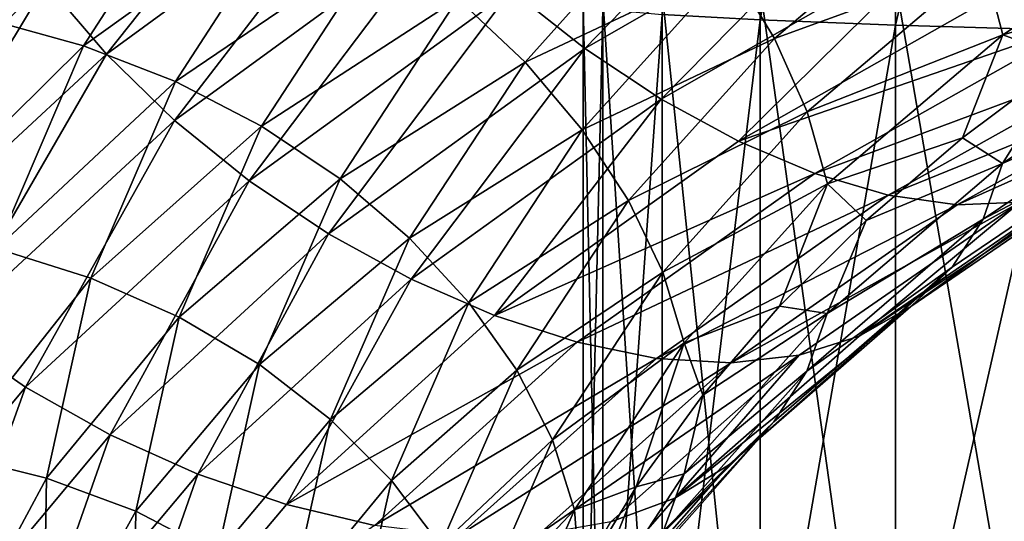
# Model space of a CAD drawing. Header units: metres. Extents: x -44 to 117, y -432 to 89.
# Tile 437 of 656: x -15.32 to -11.26, y -323.85 to -321.78. Entities that reach past the tile are written whole.
import ezdxf

# ---------------------------------------------------------------- set-up
doc = ezdxf.new("R2010")
doc.units = ezdxf.units.M
doc.layers.add('solid_125568', color=7, linetype='CONTINUOUS')

msp = doc.modelspace()

# ---------------------------------------------------------------- linework, layer by layer
at = {"layer": 'solid_125568'}
for points in [[(-12.270483, -321.780701, 225.916214), (-12.674063, -321.758575, 227.316895), (-12.270483, -318.553925, 225.736969)], [(-12.270483, -321.780701, 225.916214), (-12.270483, -318.553925, 225.736969), (-11.712595, -318.681946, 224.396194)], [(-11.712595, -321.801941, 224.569519), (-12.270483, -321.780701, 225.916214), (-11.712595, -318.681946, 224.396194)], [(-11.712595, -321.801941, 224.569519), (-11.712595, -318.681946, 224.396194), (-11.007415, -318.803223, 223.126053)], [(-11.007415, -321.822083, 223.293747), (-11.712595, -321.801941, 224.569519), (-11.007415, -318.803223, 223.126053)], [(-15.211615, -321.630524, 892.095215), (-14.068601, -320.794556, 890.786438), (-14.963798, -321.921753, 892.062073)], [(-14.068601, -320.794556, 890.786438), (-13.839354, -321.100555, 890.773193), (-14.963798, -321.921753, 892.062073)], [(-13.295634, -321.658264, 890.885742), (-12.069589, -320.949799, 889.736328), (-12.992224, -321.898407, 891.009277)], [(-12.069589, -320.949799, 889.736328), (-11.794055, -321.209503, 889.882996), (-12.992224, -321.898407, 891.009277)], [(-15.058385, -321.887726, 899.597412), (-14.535852, -321.079041, 898.250427), (-15.451236, -321.77832, 899.545837)], [(-14.170276, -321.250244, 898.296631), (-14.535852, -321.079041, 898.250427), (-15.058385, -321.887726, 899.597412)], [(-14.963798, -321.921753, 892.062073), (-13.839354, -321.100555, 890.773193), (-14.683745, -322.194641, 892.072632)], [(-13.839354, -321.100555, 890.773193), (-13.580291, -321.390717, 890.805969), (-14.683745, -322.194641, 892.072632)], [(-12.992224, -321.898407, 891.009277), (-11.794055, -321.209503, 889.882996), (-12.677736, -322.107056, 891.172424)], [(-11.794055, -321.209503, 889.882996), (-11.5085, -321.438782, 890.069885), (-12.677736, -322.107056, 891.172424)], [(-12.211932, -321.857544, 896.785156), (-11.476571, -321.233154, 895.685913), (-12.393896, -321.556183, 896.912354)], [(-11.349745, -321.542236, 895.536987), (-11.476571, -321.233154, 895.685913), (-12.211932, -321.857544, 896.785156)], [(-14.679637, -322.034729, 899.613098), (-14.170276, -321.250244, 898.296631), (-15.058385, -321.887726, 899.597412)], [(-13.827375, -321.455719, 898.303345), (-14.170276, -321.250244, 898.296631), (-14.679637, -322.034729, 899.613098)], [(-13.239155, -321.954071, 898.194336), (-12.618572, -321.262756, 897.003235), (-13.5153, -321.692413, 898.268494)], [(-12.393896, -321.556183, 896.912354), (-12.618572, -321.262756, 897.003235), (-13.239155, -321.954071, 898.194336)], [(-11.271116, -321.841431, 895.35376), (-10.424331, -321.278107, 894.338867), (-11.349745, -321.542236, 895.536987)], [(-11.271116, -321.841431, 895.35376), (-10.528708, -321.630676, 894.27417), (-10.424331, -321.278107, 894.338867)], [(-15.423217, -321.328094, 892.169556), (-15.211615, -321.630524, 892.095215), (-16.18651, -322.535797, 893.49115)], [(-11.694377, -321.289886, 923.656372), (-11.566274, -321.481384, 923.3255), (-9.987944, -321.890228, 924.421631)], [(-10.098527, -321.703949, 924.76355), (-11.694377, -321.289886, 923.656372), (-9.987944, -321.890228, 924.421631)], [(-14.683745, -322.194641, 892.072632), (-13.580291, -321.390717, 890.805969), (-14.376044, -322.442627, 892.128418)], [(-13.580291, -321.390717, 890.805969), (-13.295634, -321.658264, 890.885742), (-14.376044, -322.442627, 892.128418)], [(-12.677736, -322.107056, 891.172424), (-11.5085, -321.438782, 890.069885), (-12.35981, -322.28006, 891.370728)], [(-11.5085, -321.438782, 890.069885), (-11.219894, -321.632965, 890.292053), (-12.35981, -322.28006, 891.370728)], [(-14.324338, -322.217834, 899.590881), (-13.827375, -321.455719, 898.303345), (-14.679637, -322.034729, 899.613098)], [(-13.5153, -321.692413, 898.268494), (-13.827375, -321.455719, 898.303345), (-14.324338, -322.217834, 899.590881)], [(-11.566274, -321.481384, 923.3255), (-11.407891, -321.62442, 922.9823), (-9.851196, -322.026184, 924.065063)], [(-9.987944, -321.890228, 924.421631), (-11.566274, -321.481384, 923.3255), (-9.851196, -322.026184, 924.065063)], [(-13.003364, -322.233643, 898.083984), (-12.393896, -321.556183, 896.912354), (-13.239155, -321.954071, 898.194336)], [(-12.211932, -321.857544, 896.785156), (-12.393896, -321.556183, 896.912354), (-13.003364, -322.233643, 898.083984)], [(-12.076976, -322.159637, 896.624695), (-11.349745, -321.542236, 895.536987), (-12.211932, -321.857544, 896.785156)], [(-11.271116, -321.841431, 895.35376), (-11.349745, -321.542236, 895.536987), (-12.076976, -322.159637, 896.624695)], [(-11.007415, -325.724274, 237.026276), (-11.007415, -321.603729, 237.124863), (-11.712595, -321.623871, 235.849091)], [(-16.18651, -322.535797, 893.49115), (-15.211615, -321.630524, 892.095215), (-15.922864, -322.811188, 893.436523)], [(-15.211615, -321.630524, 892.095215), (-14.963798, -321.921753, 892.062073), (-15.922864, -322.811188, 893.436523)], [(-12.270483, -325.557495, 234.408798), (-12.270483, -321.645142, 234.502396), (-12.674063, -321.667236, 233.101715)], [(-12.35981, -322.28006, 891.370728), (-11.219894, -321.632965, 890.292053), (-10.934975, -321.787262, 890.544495)], [(-11.712595, -325.643158, 235.75293), (-11.712595, -321.623871, 235.849091), (-12.270483, -321.645142, 234.502396)], [(-12.270483, -325.557495, 234.408798), (-11.712595, -325.643158, 235.75293), (-12.270483, -321.645142, 234.502396)], [(-11.712595, -325.643158, 235.75293), (-11.007415, -325.724274, 237.026276), (-11.712595, -321.623871, 235.849091)], [(-11.407891, -321.62442, 922.9823), (-11.222181, -321.714447, 922.634888), (-9.690817, -322.107422, 923.702087)], [(-9.851196, -322.026184, 924.065063), (-11.407891, -321.62442, 922.9823), (-9.690817, -322.107422, 923.702087)], [(-11.271116, -321.841431, 895.35376), (-11.00204, -321.940552, 894.831726), (-10.528708, -321.630676, 894.27417)], [(-14.376044, -322.442627, 892.128418), (-13.295634, -321.658264, 890.885742), (-14.048079, -322.661499, 892.226685)], [(-14.000947, -322.434509, 899.529663), (-13.5153, -321.692413, 898.268494), (-14.324338, -322.217834, 899.590881)], [(-13.295634, -321.658264, 890.885742), (-12.992224, -321.898407, 891.009277), (-14.048079, -322.661499, 892.226685)], [(-13.239155, -321.954071, 898.194336), (-13.5153, -321.692413, 898.268494), (-14.000947, -322.434509, 899.529663)], [(-12.918259, -325.377045, 231.576447), (-12.918259, -321.689941, 231.664658), (-13, -321.712921, 230.209305)], [(-12.674063, -325.468445, 233.010773), (-12.674063, -321.667236, 233.101715), (-12.918259, -321.689941, 231.664658)], [(-12.918259, -325.377045, 231.576447), (-12.674063, -325.468445, 233.010773), (-12.918259, -321.689941, 231.664658)], [(-12.674063, -325.468445, 233.010773), (-12.270483, -325.557495, 234.408798), (-12.674063, -321.667236, 233.101715)], [(-13, -325.284515, 230.123856), (-13, -321.712921, 230.209305), (-12.918259, -321.735901, 228.753952)], [(-13, -325.284515, 230.123856), (-12.918259, -325.377045, 231.576447), (-13, -321.712921, 230.209305)], [(-12.918259, -325.191956, 228.671265), (-13, -325.284515, 230.123856), (-12.918259, -321.735901, 228.753952)], [(-12.918259, -325.191956, 228.671265), (-12.918259, -321.735901, 228.753952), (-12.674063, -321.758575, 227.316895)], [(-12.674063, -325.100586, 227.236938), (-12.918259, -325.191956, 228.671265), (-12.674063, -321.758575, 227.316895)], [(-12.674063, -325.100586, 227.236938), (-12.674063, -321.758575, 227.316895), (-12.270483, -321.780701, 225.916214)], [(-15.058385, -321.887726, 899.597412), (-15.451236, -321.77832, 899.545837), (-15.81796, -322.638641, 900.963379)], [(-12.270483, -325.011505, 225.838913), (-12.674063, -325.100586, 227.236938), (-12.270483, -321.780701, 225.916214)], [(-12.35981, -322.28006, 891.370728), (-10.934975, -321.787262, 890.544495), (-12.045871, -322.413208, 891.599854)], [(-12.270483, -325.011505, 225.838913), (-12.270483, -321.780701, 225.916214), (-11.712595, -321.801941, 224.569519)], [(-11.712595, -324.925873, 224.494781), (-12.270483, -325.011505, 225.838913), (-11.712595, -321.801941, 224.569519)], [(-12.045871, -322.413208, 891.599854), (-10.934975, -321.787262, 890.544495), (-10.660278, -321.89679, 890.822083)], [(-11.712595, -324.925873, 224.494781), (-11.712595, -321.801941, 224.569519), (-11.007415, -321.822083, 223.293747)], [(-11.272075, -322.371429, 894.905518), (-10.425249, -321.804047, 893.892822), (-11.00204, -321.940552, 894.831726)], [(-10.498673, -322.026978, 893.623047), (-10.425249, -321.804047, 893.892822), (-11.272075, -322.371429, 894.905518)], [(-11.993332, -322.455292, 896.433838), (-11.271116, -321.841431, 895.35376), (-12.076976, -322.159637, 896.624695)], [(-11.993332, -322.455292, 896.433838), (-11.437499, -322.266083, 895.408997), (-11.271116, -321.841431, 895.35376)], [(-11.007415, -324.844757, 223.221436), (-11.712595, -324.925873, 224.494781), (-11.007415, -321.822083, 223.293747)], [(-11.271116, -321.841431, 895.35376), (-11.437499, -322.266083, 895.408997), (-11.00204, -321.940552, 894.831726)], [(-15.415784, -322.721954, 900.982422), (-15.058385, -321.887726, 899.597412), (-15.81796, -322.638641, 900.963379)], [(-14.679637, -322.034729, 899.613098), (-15.058385, -321.887726, 899.597412), (-15.415784, -322.721954, 900.982422)], [(-12.812418, -322.524231, 897.940735), (-12.211932, -321.857544, 896.785156), (-13.003364, -322.233643, 898.083984)], [(-12.076976, -322.159637, 896.624695), (-12.211932, -321.857544, 896.785156), (-12.812418, -322.524231, 897.940735)], [(-15.922864, -322.811188, 893.436523), (-14.963798, -321.921753, 892.062073), (-15.624919, -323.065582, 893.423279)], [(-14.963798, -321.921753, 892.062073), (-14.683745, -322.194641, 892.072632), (-15.624919, -323.065582, 893.423279)], [(-14.048079, -322.661499, 892.226685), (-12.992224, -321.898407, 891.009277), (-13.708106, -322.847748, 892.363831)], [(-12.992224, -321.898407, 891.009277), (-12.677736, -322.107056, 891.172424), (-13.708106, -322.847748, 892.363831)], [(-12.045871, -322.413208, 891.599854), (-10.660278, -321.89679, 890.822083), (-11.743164, -322.502045, 891.855103)], [(-11.743164, -322.502045, 891.855103), (-10.660278, -321.89679, 890.822083), (-10.402338, -321.956665, 891.119568)], [(-13.714787, -322.678802, 899.431885), (-13.239155, -321.954071, 898.194336), (-14.000947, -322.434509, 899.529663)], [(-13.003364, -322.233643, 898.083984), (-13.239155, -321.954071, 898.194336), (-13.714787, -322.678802, 899.431885)], [(-11.743164, -322.502045, 891.855103), (-10.402338, -321.956665, 891.119568), (-11.458935, -322.542236, 892.131714)], [(-11.458935, -322.542236, 892.131714), (-10.402338, -321.956665, 891.119568), (-10.167334, -321.963409, 891.431519)], [(-11.458935, -322.542236, 892.131714), (-10.167334, -321.963409, 891.431519), (-11.199993, -322.530792, 892.424744)], [(-11.272075, -322.371429, 894.905518), (-11.00204, -321.940552, 894.831726), (-11.437499, -322.266083, 895.408997)], [(-15.028017, -322.844116, 900.966553), (-14.679637, -322.034729, 899.613098), (-15.415784, -322.721954, 900.982422)], [(-14.324338, -322.217834, 899.590881), (-14.679637, -322.034729, 899.613098), (-15.028017, -322.844116, 900.966553)], [(-11.351445, -322.601471, 894.640747), (-10.498673, -322.026978, 893.623047), (-11.272075, -322.371429, 894.905518)], [(-10.616493, -322.2146, 893.334106), (-10.498673, -322.026978, 893.623047), (-11.351445, -322.601471, 894.640747)], [(-13.708106, -322.847748, 892.363831), (-12.677736, -322.107056, 891.172424), (-13.364343, -322.997772, 892.536133)], [(-12.677736, -322.107056, 891.172424), (-12.35981, -322.28006, 891.370728), (-13.364343, -322.997772, 892.536133)], [(-12.670821, -322.818939, 897.767944), (-12.076976, -322.159637, 896.624695), (-12.812418, -322.524231, 897.940735)], [(-11.993332, -322.455292, 896.433838), (-12.076976, -322.159637, 896.624695), (-12.670821, -322.818939, 897.767944)], [(-15.624919, -323.065582, 893.423279), (-14.683745, -322.194641, 892.072632), (-15.297575, -323.292725, 893.453247)], [(-14.683745, -322.194641, 892.072632), (-14.376044, -322.442627, 892.128418), (-15.297575, -323.292725, 893.453247)], [(-14.664213, -323.004242, 900.914612), (-14.324338, -322.217834, 899.590881), (-15.028017, -322.844116, 900.966553)], [(-14.000947, -322.434509, 899.529663), (-14.324338, -322.217834, 899.590881), (-14.664213, -323.004242, 900.914612)], [(-11.650387, -322.961182, 894.071716), (-10.616493, -322.2146, 893.334106), (-11.478868, -322.799316, 894.360535)], [(-11.650387, -322.961182, 894.071716), (-10.775067, -322.363464, 893.033203), (-10.616493, -322.2146, 893.334106)], [(-11.478868, -322.799316, 894.360535), (-10.616493, -322.2146, 893.334106), (-11.351445, -322.601471, 894.640747)], [(-13.470462, -322.94397, 899.301147), (-13.003364, -322.233643, 898.083984), (-13.714787, -322.678802, 899.431885)], [(-12.812418, -322.524231, 897.940735), (-13.003364, -322.233643, 898.083984), (-13.470462, -322.94397, 899.301147)], [(-13.364343, -322.997772, 892.536133), (-12.35981, -322.28006, 891.370728), (-12.045871, -322.413208, 891.599854)], [(-11.993332, -322.455292, 896.433838), (-11.833766, -322.60614, 896.004883), (-11.437499, -322.266083, 895.408997)], [(-11.272075, -322.371429, 894.905518), (-11.437499, -322.266083, 895.408997), (-11.833766, -322.60614, 896.004883)], [(-11.994319, -322.989594, 895.983093), (-11.272075, -322.371429, 894.905518), (-11.833766, -322.60614, 896.004883)], [(-11.351445, -322.601471, 894.640747), (-11.272075, -322.371429, 894.905518), (-11.994319, -322.989594, 895.983093)], [(-11.862073, -323.083313, 893.781433), (-10.775067, -322.363464, 893.033203), (-11.650387, -322.961182, 894.071716)], [(-11.862073, -323.083313, 893.781433), (-10.970781, -322.470001, 892.727661), (-10.775067, -322.363464, 893.033203)], [(-13.364343, -322.997772, 892.536133), (-12.045871, -322.413208, 891.599854), (-13.024821, -323.10791, 892.739685)], [(-13.024821, -323.10791, 892.739685), (-12.045871, -322.413208, 891.599854), (-11.743164, -322.502045, 891.855103)], [(-15.297575, -323.292725, 893.453247), (-14.376044, -322.442627, 892.128418), (-14.948683, -323.488892, 893.524353)], [(-14.376044, -322.442627, 892.128418), (-14.048079, -322.661499, 892.226685), (-14.948683, -323.488892, 893.524353)], [(-14.333053, -323.200348, 900.826111), (-14.000947, -322.434509, 899.529663), (-14.664213, -323.004242, 900.914612)], [(-13.714787, -322.678802, 899.431885), (-14.000947, -322.434509, 899.529663), (-14.333053, -323.200348, 900.826111)], [(-12.583086, -323.11084, 897.569092), (-11.993332, -322.455292, 896.433838), (-12.670821, -322.818939, 897.767944)], [(-12.583086, -323.11084, 897.569092), (-12.190403, -322.95993, 896.618958), (-11.993332, -322.455292, 896.433838)], [(-11.993332, -322.455292, 896.433838), (-12.190403, -322.95993, 896.618958), (-11.833766, -322.60614, 896.004883)], [(-13.024821, -323.10791, 892.739685), (-11.743164, -322.502045, 891.855103), (-12.69742, -323.174286, 892.970459)], [(-12.69742, -323.174286, 892.970459), (-11.743164, -322.502045, 891.855103), (-11.458935, -322.542236, 892.131714)], [(-11.199993, -322.530792, 892.424744), (-10.970781, -322.470001, 892.727661), (-11.862073, -323.083313, 893.781433)], [(-13.272625, -323.223389, 899.141113), (-12.812418, -322.524231, 897.940735), (-13.470462, -322.94397, 899.301147)], [(-12.670821, -322.818939, 897.767944), (-12.812418, -322.524231, 897.940735), (-13.272625, -323.223389, 899.141113)], [(-12.69742, -323.174286, 892.970459), (-11.458935, -322.542236, 892.131714), (-12.390013, -323.193115, 893.224243)], [(-12.390013, -323.193115, 893.224243), (-11.199993, -322.530792, 892.424744), (-12.109969, -323.161896, 893.496704)], [(-12.390013, -323.193115, 893.224243), (-11.458935, -322.542236, 892.131714), (-11.199993, -322.530792, 892.424744)], [(-12.109969, -323.161896, 893.496704), (-11.199993, -322.530792, 892.424744), (-11.862073, -323.083313, 893.781433)], [(-11.994319, -322.989594, 895.983093), (-11.833766, -322.60614, 896.004883), (-12.190403, -322.95993, 896.618958)], [(-12.078759, -323.227234, 895.723755), (-11.351445, -322.601471, 894.640747), (-11.994319, -322.989594, 895.983093)], [(-11.478868, -322.799316, 894.360535), (-11.351445, -322.601471, 894.640747), (-12.078759, -323.227234, 895.723755)], [(-14.948683, -323.488892, 893.524353), (-14.048079, -322.661499, 892.226685), (-14.586982, -323.651154, 893.633545)], [(-14.048079, -322.661499, 892.226685), (-13.708106, -322.847748, 892.363831), (-14.586982, -323.651154, 893.633545)], [(-14.040014, -323.426849, 900.703979), (-13.714787, -322.678802, 899.431885), (-14.333053, -323.200348, 900.826111)], [(-13.470462, -322.94397, 899.301147), (-13.714787, -322.678802, 899.431885), (-14.040014, -323.426849, 900.703979)], [(-15.028017, -322.844116, 900.966553), (-15.415784, -322.721954, 900.982422), (-15.602532, -323.570557, 902.392273)], [(-13.125939, -323.510437, 898.955566), (-12.670821, -322.818939, 897.767944), (-13.272625, -323.223389, 899.141113)], [(-12.583086, -323.11084, 897.569092), (-12.670821, -322.818939, 897.767944), (-13.125939, -323.510437, 898.955566)], [(-12.396946, -323.611755, 895.177124), (-11.478868, -322.799316, 894.360535), (-12.214376, -323.435974, 895.452881)], [(-12.396946, -323.611755, 895.177124), (-11.650387, -322.961182, 894.071716), (-11.478868, -322.799316, 894.360535)], [(-12.214376, -323.435974, 895.452881), (-11.478868, -322.799316, 894.360535), (-12.078759, -323.227234, 895.723755)], [(-15.210038, -323.667511, 902.344238), (-15.028017, -322.844116, 900.966553), (-15.602532, -323.570557, 902.392273)], [(-14.664213, -323.004242, 900.914612), (-15.028017, -322.844116, 900.966553), (-15.210038, -323.667511, 902.344238)], [(-14.586982, -323.651154, 893.633545), (-13.708106, -322.847748, 892.363831), (-14.221178, -323.776611, 893.777893)], [(-13.708106, -322.847748, 892.363831), (-13.364343, -322.997772, 892.536133), (-14.221178, -323.776611, 893.777893)], [(-13.789833, -323.677216, 900.552246), (-13.470462, -322.94397, 899.301147), (-14.040014, -323.426849, 900.703979)], [(-13.272625, -323.223389, 899.141113), (-13.470462, -322.94397, 899.301147), (-13.789833, -323.677216, 900.552246)], [(-12.622265, -323.750488, 894.903259), (-11.650387, -322.961182, 894.071716), (-12.396946, -323.611755, 895.177124)], [(-12.622265, -323.750488, 894.903259), (-11.862073, -323.083313, 893.781433), (-11.650387, -322.961182, 894.071716)], [(-12.584091, -323.649719, 897.115723), (-11.994319, -322.989594, 895.983093), (-12.506917, -323.326599, 897.25061)], [(-12.078759, -323.227234, 895.723755), (-11.994319, -322.989594, 895.983093), (-12.584091, -323.649719, 897.115723)], [(-12.583086, -323.11084, 897.569092), (-12.506917, -323.326599, 897.25061), (-12.190403, -322.95993, 896.618958)], [(-11.994319, -322.989594, 895.983093), (-12.190403, -322.95993, 896.618958), (-12.506917, -323.326599, 897.25061)], [(-14.841757, -323.804321, 902.261963), (-14.664213, -323.004242, 900.914612), (-15.210038, -323.667511, 902.344238)], [(-14.333053, -323.200348, 900.826111), (-14.664213, -323.004242, 900.914612), (-14.841757, -323.804321, 902.261963)], [(-14.221178, -323.776611, 893.777893), (-13.364343, -322.997772, 892.536133), (-13.024821, -323.10791, 892.739685)], [(-15.624919, -323.065582, 893.423279), (-15.297575, -323.292725, 893.453247), (-16.05015, -324.197205, 894.847717)], [(-14.221178, -323.776611, 893.777893), (-13.024821, -323.10791, 892.739685), (-13.859826, -323.862122, 893.953979)], [(-13.859826, -323.862122, 893.953979), (-13.024821, -323.10791, 892.739685), (-12.69742, -323.174286, 892.970459)], [(-13.035073, -323.798462, 898.74823), (-12.583086, -323.11084, 897.569092), (-13.125939, -323.510437, 898.955566)], [(-13.035073, -323.798462, 898.74823), (-12.781622, -323.703949, 897.896973), (-12.583086, -323.11084, 897.569092)], [(-12.583086, -323.11084, 897.569092), (-12.781622, -323.703949, 897.896973), (-12.506917, -323.326599, 897.25061)], [(-12.109969, -323.161896, 893.496704), (-11.862073, -323.083313, 893.781433), (-12.622265, -323.750488, 894.903259)], [(-13.859826, -323.862122, 893.953979), (-12.69742, -323.174286, 892.970459), (-13.511348, -323.90448, 894.158447)], [(-13.511348, -323.90448, 894.158447), (-12.69742, -323.174286, 892.970459), (-12.390013, -323.193115, 893.224243)], [(-13.511348, -323.90448, 894.158447), (-12.390013, -323.193115, 893.224243), (-13.184159, -323.900452, 894.387695)], [(-13.184159, -323.900452, 894.387695), (-12.109969, -323.161896, 893.496704), (-12.886107, -323.848114, 894.637939)], [(-13.184159, -323.900452, 894.387695), (-12.390013, -323.193115, 893.224243), (-12.109969, -323.161896, 893.496704)], [(-12.886107, -323.848114, 894.637939), (-12.109969, -323.161896, 893.496704), (-12.622265, -323.750488, 894.903259)], [(-14.50649, -323.979584, 902.14563), (-14.333053, -323.200348, 900.826111), (-14.841757, -323.804321, 902.261963)], [(-14.040014, -323.426849, 900.703979), (-14.333053, -323.200348, 900.826111), (-14.50649, -323.979584, 902.14563)], [(-13.587275, -323.94516, 900.374878), (-13.272625, -323.223389, 899.141113), (-13.789833, -323.677216, 900.552246)], [(-13.125939, -323.510437, 898.955566), (-13.272625, -323.223389, 899.141113), (-13.587275, -323.94516, 900.374878)], [(-12.672668, -323.895325, 896.862061), (-12.078759, -323.227234, 895.723755), (-12.584091, -323.649719, 897.115723)], [(-12.214376, -323.435974, 895.452881), (-12.078759, -323.227234, 895.723755), (-12.672668, -323.895325, 896.862061)], [(-16.05015, -324.197205, 894.847717), (-15.297575, -323.292725, 893.453247), (-15.684185, -324.369415, 894.890015)], [(-15.297575, -323.292725, 893.453247), (-14.948683, -323.488892, 893.524353), (-15.684185, -324.369415, 894.890015)], [(-12.584091, -323.649719, 897.115723), (-12.506917, -323.326599, 897.25061), (-12.781622, -323.703949, 897.896973)], [(-14.209816, -324.187988, 901.998657), (-14.040014, -323.426849, 900.703979), (-14.50649, -323.979584, 902.14563)], [(-13.789833, -323.677216, 900.552246), (-14.040014, -323.426849, 900.703979), (-14.209816, -324.187988, 901.998657)], [(-13.006585, -324.306, 896.339172), (-12.214376, -323.435974, 895.452881), (-12.814981, -324.11554, 896.601074)], [(-13.006585, -324.306, 896.339172), (-12.396946, -323.611755, 895.177124), (-12.214376, -323.435974, 895.452881)], [(-12.814981, -324.11554, 896.601074), (-12.214376, -323.435974, 895.452881), (-12.672668, -323.895325, 896.862061)], [(-15.684185, -324.369415, 894.890015), (-14.948683, -323.488892, 893.524353), (-15.30475, -324.506439, 894.969666)], [(-14.948683, -323.488892, 893.524353), (-14.586982, -323.651154, 893.633545), (-15.30475, -324.506439, 894.969666)], [(-13.437107, -324.224335, 900.176147), (-13.125939, -323.510437, 898.955566), (-13.587275, -323.94516, 900.374878)], [(-13.035073, -323.798462, 898.74823), (-13.125939, -323.510437, 898.955566), (-13.437107, -324.224335, 900.176147)], [(-15.210038, -323.667511, 902.344238), (-15.602532, -323.570557, 902.392273), (-15.617377, -324.422333, 903.81311)], [(-13.24305, -324.46225, 896.082642), (-12.396946, -323.611755, 895.177124), (-13.006585, -324.306, 896.339172)], [(-13.24305, -324.46225, 896.082642), (-12.622265, -323.750488, 894.903259), (-12.396946, -323.611755, 895.177124)], [(-15.224481, -324.493988, 903.732666), (-15.210038, -323.667511, 902.344238), (-15.617377, -324.422333, 903.81311)], [(-15.30475, -324.506439, 894.969666), (-14.586982, -323.651154, 893.633545), (-14.920949, -324.605988, 895.08429)], [(-14.841757, -323.804321, 902.261963), (-15.210038, -323.667511, 902.344238), (-15.224481, -324.493988, 903.732666)], [(-14.586982, -323.651154, 893.633545), (-14.221178, -323.776611, 893.777893), (-14.920949, -324.605988, 895.08429)], [(-13.956548, -324.42337, 901.825439), (-13.789833, -323.677216, 900.552246), (-14.209816, -324.187988, 901.998657)], [(-13.587275, -323.94516, 900.374878), (-13.789833, -323.677216, 900.552246), (-13.956548, -324.42337, 901.825439)], [(-13.036084, -324.342041, 898.292114), (-12.584091, -323.649719, 897.115723), (-12.781622, -323.703949, 897.896973)], [(-12.672668, -323.895325, 896.862061), (-12.584091, -323.649719, 897.115723), (-13.036084, -324.342041, 898.292114)], [(-13.036084, -324.342041, 898.292114), (-12.781622, -323.703949, 897.896973), (-13.012818, -324.089203, 898.554138)], [(-13.035073, -323.798462, 898.74823), (-13.012818, -324.089203, 898.554138), (-12.781622, -323.703949, 897.896973)], [(-12.886107, -323.848114, 894.637939), (-12.622265, -323.750488, 894.903259), (-13.24305, -324.46225, 896.082642)], [(-14.920949, -324.605988, 895.08429), (-14.221178, -323.776611, 893.777893), (-13.859826, -323.862122, 893.953979)], [(-13.344108, -324.508392, 899.960083), (-13.035073, -323.798462, 898.74823), (-13.437107, -324.224335, 900.176147)], [(-13.344108, -324.508392, 899.960083), (-13.012818, -324.089203, 898.554138), (-13.035073, -323.798462, 898.74823)], [(-14.855778, -324.607422, 903.619751), (-14.841757, -323.804321, 902.261963), (-15.224481, -324.493988, 903.732666)], [(-14.50649, -323.979584, 902.14563), (-14.841757, -323.804321, 902.261963), (-14.855778, -324.607422, 903.619751)]]:
    msp.add_3dface(points, dxfattribs=at)

doc.saveas('drawing.dxf')
